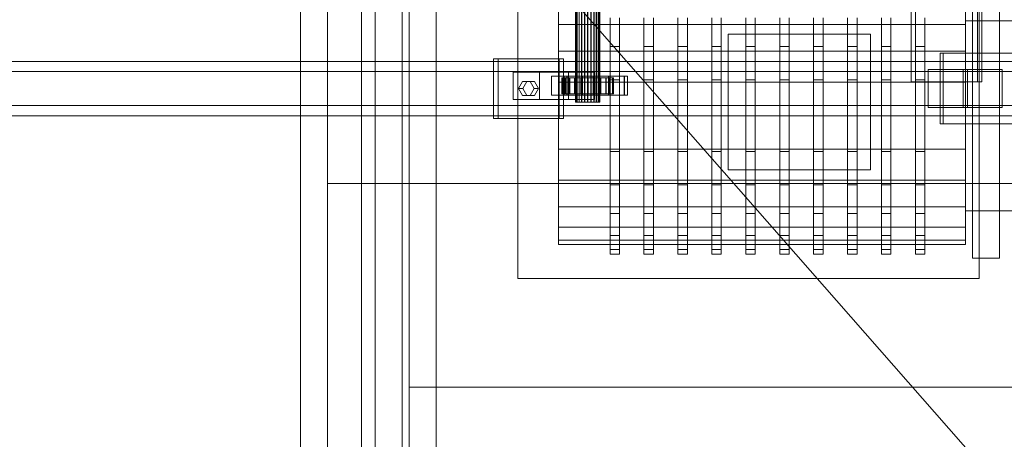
# Model space of a CAD drawing. Header units: millimetres. Extents: x -2233 to 61924, y -68080 to 6847.
# Tile 416 of 656: x 5043 to 5768, y -18688 to -18379. Entities that reach past the tile are written whole.
import ezdxf

# ---------------------------------------------------------------- set-up
doc = ezdxf.new("R2010")
doc.units = ezdxf.units.MM
doc.layers.add('superior_C01', color=7, linetype='Continuous', lineweight=0)
doc.layers.add('superior_dosificador', color=7, linetype='Continuous', lineweight=0)

msp = doc.modelspace()

# ---------------------------------------------------------------- linework, layer by layer
at = {"layer": 'superior_C01'}
for p, q in [((5452.632, -18440), (5452.632, -17560)), ((5452.912, -18440), (5452.912, -17560)), ((5452.965, -18440), (5452.965, -17560)), ((5453.787, -18440), (5453.787, -17560)), ((5453.888, -18440), (5453.888, -17560)), ((5455.196, -18440), (5455.196, -17560)), ((5455.339, -18440), (5455.339, -17560)), ((5457.044, -18440), (5457.044, -17560)), ((5457.219, -18440), (5457.219, -17560)), ((5459.205, -18440), (5459.205, -17560)), ((5459.399, -18440), (5459.399, -17560)), ((5461.531, -18440), (5461.531, -17560)), ((5461.732, -18440), (5461.732, -17560)), ((5463.863, -18440), (5463.863, -17560)), ((5464.058, -18440), (5464.058, -17560)), ((5466.044, -18440), (5466.044, -17560)), ((5466.218, -18440), (5466.218, -17560)), ((5467.924, -18440), (5467.924, -17560)), ((5468.066, -18440), (5468.066, -17560)), ((5469.375, -18440), (5469.375, -17560)), ((5469.475, -18440), (5469.475, -17560)), ((5470.298, -17560), (5470.298, -18440)), ((5470.35, -18440), (5470.35, -17560)), ((5470.631, -18440), (5470.631, -17560)), ((5699.784, -17575), (5699.784, -18425)), ((5703.02, -18425), (5703.02, -17575)), ((5748.703, -18425), (5748.703, -17575)), ((5751.938, -17575), (5751.938, -18425)), ((5440.44, -18408), (5392.292, -18408)), ((5392.292, -18408), (5392.292, -18452)), ((5395.527, -18408), (5392.292, -18408)), ((5395.527, -18452), (5395.527, -18408)), ((5395.527, -18408), (5443.675, -18408)), ((5440.44, -18452), (5440.44, -18408)), ((5440.44, -18408), (5443.675, -18408)), ((5443.675, -18408), (5443.675, -18452)), ((5782.795, -18404), (5721.165, -18404)), ((5721.165, -18404), (5721.165, -18456)), ((5723.322, -18404), (5721.165, -18404)), ((5723.322, -18456), (5723.322, -18404)), ((5723.322, -18404), (5784.952, -18404)), ((6061.478, -18410), (4905.916, -18410)), ((4916.701, -18410), (6072.263, -18410)), ((6138.318, -18410), (4982.757, -18410)), ((4996.238, -18410), (6151.799, -18410)), ((5741.384, -18416), (5712.495, -18416)), ((5712.495, -18416), (5712.495, -18444)), ((5738.075, -18416), (5712.495, -18416)), ((5738.075, -18444), (5738.075, -18416)), ((5738.075, -18416), (5766.964, -18416)), ((5741.384, -18444), (5741.384, -18416)), ((5741.384, -18416), (5766.964, -18416)), ((5766.964, -18416), (5766.964, -18444)), ((6144.521, -18417.5), (4910.771, -18417.5)), ((4911.847, -18417.5), (6145.597, -18417.5)), ((5425.996, -18418), (5406.736, -18418)), ((5406.736, -18418), (5406.736, -18438)), ((5447.418, -18418), (5406.736, -18418)), ((5425.996, -18438), (5425.996, -18418)), ((5425.996, -18418), (5466.677, -18418)), ((5446.34, -18421), (5434.784, -18421)), ((5434.784, -18421), (5434.784, -18435)), ((5446.108, -18421), (5434.784, -18421)), ((5443.225, -18422), (5442.632, -18422)), ((5442.632, -18422), (5452.632, -18422)), ((5442.632, -18434), (5442.632, -18422)), ((5442.632, -18422), (5443.335, -18422)), ((5445.071, -18422), (5443.225, -18422)), ((5443.225, -18422), (5452.912, -18422)), ((5443.225, -18434), (5443.225, -18422)), ((5443.335, -18422), (5452.965, -18422)), ((5443.335, -18434), (5443.335, -18422)), ((5443.335, -18422), (5445.284, -18422)), ((5488.633, -18421), (5444.336, -18421)), ((5444.336, -18421), (5444.336, -18435)), ((5446.493, -18421), (5444.336, -18421)), ((5448.047, -18422), (5445.071, -18422)), ((5445.071, -18422), (5453.787, -18422)), ((5445.071, -18434), (5445.071, -18422)), ((5445.284, -18422), (5453.888, -18422)), ((5445.284, -18434), (5445.284, -18422)), ((5445.284, -18422), (5448.347, -18422)), ((5446.108, -18435), (5446.108, -18421)), ((5446.108, -18421), (5457.664, -18421)), ((5446.34, -18435), (5446.34, -18421)), ((5446.34, -18421), (5457.664, -18421)), ((5446.493, -18435), (5446.493, -18421)), ((5446.493, -18421), (5490.79, -18421)), ((5447.418, -18438), (5447.418, -18418)), ((5447.418, -18418), (5466.677, -18418)), ((5451.948, -18422), (5448.047, -18422)), ((5448.047, -18422), (5455.196, -18422)), ((5448.047, -18434), (5448.047, -18422)), ((5448.347, -18422), (5455.339, -18422)), ((5448.347, -18434), (5448.347, -18422)), ((5448.347, -18422), (5452.316, -18422)), ((5456.509, -18422), (5451.948, -18422)), ((5451.948, -18422), (5457.044, -18422)), ((5451.948, -18434), (5451.948, -18422)), ((5452.316, -18422), (5457.219, -18422)), ((5452.316, -18434), (5452.316, -18422)), ((5452.316, -18422), (5456.919, -18422)), ((5452.632, -18422), (5452.912, -18422)), ((5452.632, -18422), (5452.632, -18434)), ((5452.965, -18422), (5452.632, -18422)), ((5452.912, -18422), (5453.787, -18422)), ((5452.912, -18422), (5452.912, -18434)), ((5452.965, -18422), (5452.965, -18434)), ((5453.888, -18422), (5452.965, -18422)), ((5453.787, -18422), (5455.196, -18422)), ((5453.787, -18422), (5453.787, -18434)), ((5453.888, -18422), (5453.888, -18434)), ((5455.339, -18422), (5453.888, -18422)), ((5455.196, -18422), (5457.044, -18422)), ((5455.196, -18422), (5455.196, -18434)), ((5455.339, -18422), (5455.339, -18434)), ((5457.219, -18422), (5455.339, -18422)), ((5461.419, -18422), (5456.509, -18422)), ((5456.509, -18422), (5459.205, -18422)), ((5456.509, -18434), (5456.509, -18422)), ((5456.919, -18422), (5459.399, -18422)), ((5456.919, -18434), (5456.919, -18422)), ((5456.919, -18422), (5461.844, -18422)), ((5457.044, -18422), (5459.205, -18422)), ((5457.044, -18422), (5457.044, -18434)), ((5457.219, -18422), (5457.219, -18434)), ((5459.399, -18422), (5457.219, -18422)), ((5457.664, -18421), (5457.664, -18435)), ((5459.205, -18422), (5461.531, -18422)), ((5459.205, -18422), (5459.205, -18434)), ((5459.399, -18422), (5459.399, -18434)), ((5461.732, -18422), (5459.399, -18422)), ((5466.343, -18422), (5461.419, -18422)), ((5461.419, -18422), (5461.531, -18422)), ((5461.419, -18434), (5461.419, -18422)), ((5461.531, -18422), (5463.863, -18422)), ((5461.531, -18422), (5461.531, -18434)), ((5461.844, -18422), (5461.732, -18422)), ((5461.732, -18422), (5461.732, -18434)), ((5464.058, -18422), (5461.732, -18422)), ((5461.844, -18434), (5461.844, -18422)), ((5461.844, -18422), (5466.754, -18422)), ((5466.343, -18422), (5463.863, -18422)), ((5463.863, -18422), (5466.044, -18422)), ((5463.863, -18422), (5463.863, -18434)), ((5466.754, -18422), (5464.058, -18422)), ((5464.058, -18422), (5464.058, -18434)), ((5466.218, -18422), (5464.058, -18422)), ((5477.155, -18421), (5465.599, -18421)), ((5465.599, -18421), (5465.599, -18435)), ((5476.923, -18421), (5465.599, -18421)), ((5470.946, -18422), (5466.044, -18422)), ((5466.044, -18422), (5467.924, -18422)), ((5466.044, -18422), (5466.044, -18434)), ((5471.315, -18422), (5466.218, -18422)), ((5466.218, -18422), (5466.218, -18434)), ((5468.066, -18422), (5466.218, -18422)), ((5470.946, -18422), (5466.343, -18422)), ((5466.343, -18434), (5466.343, -18422)), ((5466.677, -18418), (5466.677, -18438)), ((5466.754, -18434), (5466.754, -18422)), ((5466.754, -18422), (5471.315, -18422)), ((5474.915, -18422), (5467.924, -18422)), ((5467.924, -18422), (5469.375, -18422)), ((5467.924, -18422), (5467.924, -18434)), ((5475.216, -18422), (5468.066, -18422)), ((5468.066, -18422), (5468.066, -18434)), ((5469.475, -18422), (5468.066, -18422)), ((5477.978, -18422), (5469.375, -18422)), ((5469.375, -18422), (5470.298, -18422)), ((5469.375, -18422), (5469.375, -18434)), ((5478.191, -18422), (5469.475, -18422)), ((5469.475, -18422), (5469.475, -18434)), ((5470.35, -18422), (5469.475, -18422)), ((5470.298, -18422), (5479.928, -18422)), ((5470.298, -18434), (5470.298, -18422)), ((5470.298, -18422), (5470.631, -18422)), ((5480.038, -18422), (5470.35, -18422)), ((5470.35, -18422), (5470.35, -18434)), ((5470.631, -18422), (5470.35, -18422)), ((5480.63, -18422), (5470.631, -18422)), ((5470.631, -18422), (5470.631, -18434)), ((5474.915, -18422), (5470.946, -18422)), ((5470.946, -18434), (5470.946, -18422)), ((5471.315, -18434), (5471.315, -18422)), ((5471.315, -18422), (5475.216, -18422)), ((5477.978, -18422), (5474.915, -18422)), ((5474.915, -18434), (5474.915, -18422)), ((5475.216, -18434), (5475.216, -18422)), ((5475.216, -18422), (5478.191, -18422)), ((5476.923, -18435), (5476.923, -18421)), ((5476.923, -18421), (5488.478, -18421)), ((5477.155, -18435), (5477.155, -18421)), ((5477.155, -18421), (5488.478, -18421)), ((5479.928, -18422), (5477.978, -18422)), ((5477.978, -18434), (5477.978, -18422)), ((5478.191, -18434), (5478.191, -18422)), ((5478.191, -18422), (5480.038, -18422)), ((5479.928, -18422), (5479.928, -18434)), ((5480.63, -18422), (5479.928, -18422)), ((5480.038, -18434), (5480.038, -18422)), ((5480.038, -18422), (5480.63, -18422)), ((5480.63, -18434), (5480.63, -18422)), ((5488.478, -18421), (5488.478, -18435)), ((5488.633, -18435), (5488.633, -18421)), ((5488.633, -18421), (5490.79, -18421)), ((5490.79, -18421), (5490.79, -18435)), ((5410.588, -18430), (5413.477, -18424.804)), ((5413.477, -18435.196), (5410.588, -18430)), ((5410.588, -18430), (5413.823, -18430)), ((5413.477, -18424.804), (5419.255, -18424.804)), ((5416.712, -18424.804), (5413.477, -18424.804)), ((5416.712, -18424.804), (5413.823, -18430)), ((5413.823, -18430), (5416.712, -18435.196)), ((5422.49, -18424.804), (5416.712, -18424.804)), ((5419.255, -18424.804), (5422.144, -18430)), ((5422.49, -18424.804), (5419.255, -18424.804)), ((5422.144, -18430), (5419.255, -18435.196)), ((5425.379, -18430), (5422.144, -18430)), ((5425.379, -18430), (5422.49, -18424.804)), ((5422.49, -18435.196), (5425.379, -18430)), ((5699.784, -18425), (5748.703, -18425)), ((5699.784, -18425), (5703.02, -18425)), ((5751.938, -18425), (5703.02, -18425)), ((5751.938, -18425), (5748.703, -18425)), ((5406.736, -18438), (5425.996, -18438)), ((5406.736, -18438), (5447.418, -18438)), ((5419.255, -18435.196), (5413.477, -18435.196)), ((5416.712, -18435.196), (5413.477, -18435.196)), ((5416.712, -18435.196), (5422.49, -18435.196)), ((5422.49, -18435.196), (5419.255, -18435.196)), ((5466.677, -18438), (5425.996, -18438)), ((5434.784, -18435), (5446.34, -18435)), ((5434.784, -18435), (5446.108, -18435)), ((5452.632, -18434), (5442.632, -18434)), ((5442.632, -18434), (5443.225, -18434)), ((5443.335, -18434), (5442.632, -18434)), ((5452.912, -18434), (5443.225, -18434)), ((5443.225, -18434), (5445.071, -18434)), ((5452.965, -18434), (5443.335, -18434)), ((5445.284, -18434), (5443.335, -18434)), ((5444.336, -18435), (5488.633, -18435)), ((5444.336, -18435), (5446.493, -18435)), ((5453.787, -18434), (5445.071, -18434)), ((5445.071, -18434), (5448.047, -18434)), ((5453.888, -18434), (5445.284, -18434)), ((5448.347, -18434), (5445.284, -18434)), ((5457.664, -18435), (5446.108, -18435)), ((5457.664, -18435), (5446.34, -18435)), ((5490.79, -18435), (5446.493, -18435)), ((5466.677, -18438), (5447.418, -18438)), ((5455.196, -18434), (5448.047, -18434)), ((5448.047, -18434), (5451.948, -18434)), ((5455.339, -18434), (5448.347, -18434)), ((5452.316, -18434), (5448.347, -18434)), ((5457.044, -18434), (5451.948, -18434)), ((5451.948, -18434), (5456.509, -18434)), ((5457.219, -18434), (5452.316, -18434)), ((5456.919, -18434), (5452.316, -18434)), ((5452.912, -18434), (5452.632, -18434)), ((5452.632, -18434), (5452.965, -18434)), ((5453.787, -18434), (5452.912, -18434)), ((5452.965, -18434), (5453.888, -18434)), ((5455.196, -18434), (5453.787, -18434)), ((5453.888, -18434), (5455.339, -18434)), ((5457.044, -18434), (5455.196, -18434)), ((5455.339, -18434), (5457.219, -18434)), ((5459.205, -18434), (5456.509, -18434)), ((5456.509, -18434), (5461.419, -18434)), ((5459.399, -18434), (5456.919, -18434)), ((5461.844, -18434), (5456.919, -18434)), ((5459.205, -18434), (5457.044, -18434)), ((5457.219, -18434), (5459.399, -18434)), ((5461.531, -18434), (5459.205, -18434)), ((5459.399, -18434), (5461.732, -18434)), ((5461.531, -18434), (5461.419, -18434)), ((5461.419, -18434), (5466.343, -18434)), ((5463.863, -18434), (5461.531, -18434)), ((5461.732, -18434), (5461.844, -18434)), ((5461.732, -18434), (5464.058, -18434)), ((5466.754, -18434), (5461.844, -18434)), ((5466.044, -18434), (5463.863, -18434)), ((5463.863, -18434), (5466.343, -18434)), ((5464.058, -18434), (5466.754, -18434)), ((5464.058, -18434), (5466.218, -18434)), ((5465.599, -18435), (5477.155, -18435)), ((5465.599, -18435), (5476.923, -18435)), ((5467.924, -18434), (5466.044, -18434)), ((5466.044, -18434), (5470.946, -18434)), ((5466.218, -18434), (5471.315, -18434)), ((5466.218, -18434), (5468.066, -18434)), ((5466.343, -18434), (5470.946, -18434)), ((5471.315, -18434), (5466.754, -18434)), ((5469.375, -18434), (5467.924, -18434)), ((5467.924, -18434), (5474.915, -18434)), ((5468.066, -18434), (5475.216, -18434)), ((5468.066, -18434), (5469.475, -18434)), ((5470.298, -18434), (5469.375, -18434)), ((5469.375, -18434), (5477.978, -18434)), ((5469.475, -18434), (5478.191, -18434)), ((5469.475, -18434), (5470.35, -18434)), ((5479.928, -18434), (5470.298, -18434)), ((5470.631, -18434), (5470.298, -18434)), ((5470.35, -18434), (5480.038, -18434)), ((5470.35, -18434), (5470.631, -18434)), ((5470.631, -18434), (5480.63, -18434)), ((5470.946, -18434), (5474.915, -18434)), ((5475.216, -18434), (5471.315, -18434)), ((5474.915, -18434), (5477.978, -18434)), ((5478.191, -18434), (5475.216, -18434)), ((5488.478, -18435), (5476.923, -18435)), ((5488.478, -18435), (5477.155, -18435)), ((5477.978, -18434), (5479.928, -18434)), ((5480.038, -18434), (5478.191, -18434)), ((5479.928, -18434), (5480.63, -18434)), ((5480.63, -18434), (5480.038, -18434)), ((5490.79, -18435), (5488.633, -18435)), ((4910.771, -18442.5), (6144.521, -18442.5)), ((4911.847, -18442.5), (6145.597, -18442.5)), ((5452.965, -18440), (5452.632, -18440)), ((5452.632, -18440), (5452.912, -18440)), ((5452.912, -18440), (5453.787, -18440)), ((5453.888, -18440), (5452.965, -18440)), ((5453.787, -18440), (5455.196, -18440)), ((5455.339, -18440), (5453.888, -18440)), ((5455.196, -18440), (5457.044, -18440)), ((5457.219, -18440), (5455.339, -18440)), ((5457.044, -18440), (5459.205, -18440)), ((5459.399, -18440), (5457.219, -18440)), ((5459.205, -18440), (5461.531, -18440)), ((5461.732, -18440), (5459.399, -18440)), ((5461.531, -18440), (5463.863, -18440)), ((5464.058, -18440), (5461.732, -18440)), ((5463.863, -18440), (5466.044, -18440)), ((5466.218, -18440), (5464.058, -18440)), ((5466.044, -18440), (5467.924, -18440)), ((5468.066, -18440), (5466.218, -18440)), ((5467.924, -18440), (5469.375, -18440)), ((5469.475, -18440), (5468.066, -18440)), ((5469.375, -18440), (5470.298, -18440)), ((5470.35, -18440), (5469.475, -18440)), ((5470.298, -18440), (5470.631, -18440)), ((5470.631, -18440), (5470.35, -18440)), ((5712.495, -18444), (5741.384, -18444)), ((5712.495, -18444), (5738.075, -18444)), ((5766.964, -18444), (5738.075, -18444)), ((5766.964, -18444), (5741.384, -18444)), ((4905.916, -18450), (6061.478, -18450)), ((4916.701, -18450), (6072.263, -18450)), ((4982.757, -18450), (6138.318, -18450)), ((4996.238, -18450), (6151.799, -18450)), ((5392.292, -18452), (5440.44, -18452)), ((5392.292, -18452), (5395.527, -18452)), ((5443.675, -18452), (5395.527, -18452)), ((5443.675, -18452), (5440.44, -18452)), ((5721.165, -18456), (5782.795, -18456)), ((5721.165, -18456), (5723.322, -18456)), ((5784.952, -18456), (5723.322, -18456))]:
    msp.add_line(p, q, dxfattribs=at)
at = {"layer": 'superior_dosificador'}
for p, q in [((5250, -19850), (5250, -18150)), ((5350, -18150), (5350, -19850)), ((5295, -19200), (5295, -18200)), ((5305, -19200), (5305, -18200)), ((5745, -18205), (5745, -18555)), ((5765, -18555), (5765, -18205)), ((5270, -18230), (5270, -19770)), ((5330, -19770), (5330, -18230)), ((5325, -18250), (5325, -19750)), ((5850, -18820), (5350, -18250)), ((5350, -19750), (5350, -18250)), ((5410, -18330), (5410, -18570)), ((5750, -18570), (5750, -18330)), ((5440, -18382.825), (5440, -18367.728)), ((5740, -18382.825), (5740, -18367.728)), ((5478, -18399), (5478, -18377.875)), ((5485, -18399), (5485, -18377.875)), ((5503, -18399), (5503, -18377.875)), ((5510, -18399), (5510, -18377.875)), ((5528, -18399), (5528, -18377.875)), ((5535, -18399), (5535, -18377.875)), ((5553, -18399), (5553, -18377.875)), ((5560, -18399), (5560, -18377.875)), ((5578, -18399), (5578, -18377.875)), ((5585, -18399), (5585, -18377.875)), ((5603, -18399), (5603, -18377.875)), ((5610, -18399), (5610, -18377.875)), ((5628, -18399), (5628, -18377.875)), ((5635, -18399), (5635, -18377.875)), ((5653, -18399), (5653, -18377.875)), ((5660, -18399), (5660, -18377.875)), ((5678, -18399), (5678, -18377.875)), ((5685, -18399), (5685, -18377.875)), ((5703, -18399), (5703, -18377.875)), ((5710, -18399), (5710, -18377.875)), ((5795, -18380), (5740, -18380)), ((5740, -18380), (5740, -18520)), ((5440, -18402.5), (5440, -18382.825)), ((5740, -18382.825), (5440, -18382.825)), ((5740, -18402.5), (5740, -18382.825)), ((5670, -18390), (5565, -18390)), ((5565, -18390), (5565, -18490)), ((5670, -18490), (5670, -18390)), ((5478, -18423.6), (5478, -18399)), ((5485, -18399), (5478, -18399)), ((5485, -18423.6), (5485, -18399)), ((5503, -18423.6), (5503, -18399)), ((5510, -18399), (5503, -18399)), ((5510, -18423.6), (5510, -18399)), ((5528, -18423.6), (5528, -18399)), ((5535, -18399), (5528, -18399)), ((5535, -18423.6), (5535, -18399)), ((5553, -18423.6), (5553, -18399)), ((5560, -18399), (5553, -18399)), ((5560, -18423.6), (5560, -18399)), ((5578, -18423.6), (5578, -18399)), ((5585, -18399), (5578, -18399)), ((5585, -18423.6), (5585, -18399)), ((5603, -18423.6), (5603, -18399)), ((5610, -18399), (5603, -18399)), ((5610, -18423.6), (5610, -18399)), ((5628, -18423.6), (5628, -18399)), ((5635, -18399), (5628, -18399)), ((5635, -18423.6), (5635, -18399)), ((5653, -18423.6), (5653, -18399)), ((5660, -18399), (5653, -18399)), ((5660, -18423.6), (5660, -18399)), ((5678, -18423.6), (5678, -18399)), ((5685, -18399), (5678, -18399)), ((5685, -18423.6), (5685, -18399)), ((5703, -18423.6), (5703, -18399)), ((5710, -18399), (5703, -18399)), ((5710, -18423.6), (5710, -18399)), ((5440, -18425.412), (5440, -18402.5)), ((5740, -18402.5), (5440, -18402.5)), ((5740, -18425.412), (5740, -18402.5)), ((5478, -18450), (5478, -18423.6)), ((5485, -18423.6), (5478, -18423.6)), ((5485, -18450), (5485, -18423.6)), ((5503, -18450), (5503, -18423.6)), ((5510, -18423.6), (5503, -18423.6)), ((5510, -18450), (5510, -18423.6)), ((5528, -18450), (5528, -18423.6)), ((5535, -18423.6), (5528, -18423.6)), ((5535, -18450), (5535, -18423.6)), ((5553, -18450), (5553, -18423.6)), ((5560, -18423.6), (5553, -18423.6)), ((5560, -18450), (5560, -18423.6)), ((5578, -18450), (5578, -18423.6)), ((5585, -18423.6), (5578, -18423.6)), ((5585, -18450), (5585, -18423.6)), ((5603, -18450), (5603, -18423.6)), ((5610, -18423.6), (5603, -18423.6)), ((5610, -18450), (5610, -18423.6)), ((5628, -18450), (5628, -18423.6)), ((5635, -18423.6), (5628, -18423.6)), ((5635, -18450), (5635, -18423.6)), ((5653, -18450), (5653, -18423.6)), ((5660, -18423.6), (5653, -18423.6)), ((5660, -18450), (5660, -18423.6)), ((5678, -18450), (5678, -18423.6)), ((5685, -18423.6), (5678, -18423.6)), ((5685, -18450), (5685, -18423.6)), ((5703, -18450), (5703, -18423.6)), ((5710, -18423.6), (5703, -18423.6)), ((5710, -18450), (5710, -18423.6)), ((5440, -18450), (5440, -18425.412)), ((5740, -18425.412), (5440, -18425.412)), ((5740, -18450), (5740, -18425.412)), ((5440, -18474.588), (5440, -18450)), ((5740, -18450), (5440, -18450)), ((5478, -18476.4), (5478, -18450)), ((5485, -18450), (5478, -18450)), ((5485, -18476.4), (5485, -18450)), ((5503, -18476.4), (5503, -18450)), ((5510, -18450), (5503, -18450)), ((5510, -18476.4), (5510, -18450)), ((5528, -18476.4), (5528, -18450)), ((5535, -18450), (5528, -18450)), ((5535, -18476.4), (5535, -18450)), ((5553, -18476.4), (5553, -18450)), ((5560, -18450), (5553, -18450)), ((5560, -18476.4), (5560, -18450)), ((5578, -18476.4), (5578, -18450)), ((5585, -18450), (5578, -18450)), ((5585, -18476.4), (5585, -18450)), ((5603, -18476.4), (5603, -18450)), ((5610, -18450), (5603, -18450)), ((5610, -18476.4), (5610, -18450)), ((5628, -18476.4), (5628, -18450)), ((5635, -18450), (5628, -18450)), ((5635, -18476.4), (5635, -18450)), ((5653, -18476.4), (5653, -18450)), ((5660, -18450), (5653, -18450)), ((5660, -18476.4), (5660, -18450)), ((5678, -18476.4), (5678, -18450)), ((5685, -18450), (5678, -18450)), ((5685, -18476.4), (5685, -18450)), ((5703, -18476.4), (5703, -18450)), ((5710, -18450), (5703, -18450)), ((5710, -18476.4), (5710, -18450)), ((5740, -18474.588), (5740, -18450)), ((5440, -18497.5), (5440, -18474.588)), ((5740, -18474.588), (5440, -18474.588)), ((5740, -18497.5), (5740, -18474.588)), ((5478, -18501), (5478, -18476.4)), ((5485, -18476.4), (5478, -18476.4)), ((5485, -18501), (5485, -18476.4)), ((5503, -18501), (5503, -18476.4)), ((5510, -18476.4), (5503, -18476.4)), ((5510, -18501), (5510, -18476.4)), ((5528, -18501), (5528, -18476.4)), ((5535, -18476.4), (5528, -18476.4)), ((5535, -18501), (5535, -18476.4)), ((5553, -18501), (5553, -18476.4)), ((5560, -18476.4), (5553, -18476.4)), ((5560, -18501), (5560, -18476.4)), ((5578, -18501), (5578, -18476.4)), ((5585, -18476.4), (5578, -18476.4)), ((5585, -18501), (5585, -18476.4)), ((5603, -18501), (5603, -18476.4)), ((5610, -18476.4), (5603, -18476.4)), ((5610, -18501), (5610, -18476.4)), ((5628, -18501), (5628, -18476.4)), ((5635, -18476.4), (5628, -18476.4)), ((5635, -18501), (5635, -18476.4)), ((5653, -18501), (5653, -18476.4)), ((5660, -18476.4), (5653, -18476.4)), ((5660, -18501), (5660, -18476.4)), ((5678, -18501), (5678, -18476.4)), ((5685, -18476.4), (5678, -18476.4)), ((5685, -18501), (5685, -18476.4)), ((5703, -18501), (5703, -18476.4)), ((5710, -18476.4), (5703, -18476.4)), ((5710, -18501), (5710, -18476.4)), ((5565, -18490), (5670, -18490)), ((5330, -18500), (5270, -18500)), ((5270, -18500), (5270, -19770)), ((5270, -19850), (5270, -18500)), ((5330, -19770), (5330, -18500)), ((6870, -18500), (5330, -18500)), ((5330, -18500), (5330, -18650)), ((5330, -18500), (5330, -19850)), ((5440, -18517.175), (5440, -18497.5)), ((5740, -18497.5), (5440, -18497.5)), ((5478, -18522.125), (5478, -18501)), ((5485, -18501), (5478, -18501)), ((5485, -18522.125), (5485, -18501)), ((5503, -18522.125), (5503, -18501)), ((5510, -18501), (5503, -18501)), ((5510, -18522.125), (5510, -18501)), ((5528, -18522.125), (5528, -18501)), ((5535, -18501), (5528, -18501)), ((5535, -18522.125), (5535, -18501)), ((5553, -18522.125), (5553, -18501)), ((5560, -18501), (5553, -18501)), ((5560, -18522.125), (5560, -18501)), ((5578, -18522.125), (5578, -18501)), ((5585, -18501), (5578, -18501)), ((5585, -18522.125), (5585, -18501)), ((5603, -18522.125), (5603, -18501)), ((5610, -18501), (5603, -18501)), ((5610, -18522.125), (5610, -18501)), ((5628, -18522.125), (5628, -18501)), ((5635, -18501), (5628, -18501)), ((5635, -18522.125), (5635, -18501)), ((5653, -18522.125), (5653, -18501)), ((5660, -18501), (5653, -18501)), ((5660, -18522.125), (5660, -18501)), ((5678, -18522.125), (5678, -18501)), ((5685, -18501), (5678, -18501)), ((5685, -18522.125), (5685, -18501)), ((5703, -18522.125), (5703, -18501)), ((5710, -18501), (5703, -18501)), ((5710, -18522.125), (5710, -18501)), ((5740, -18517.175), (5740, -18497.5)), ((5440, -18532.272), (5440, -18517.175)), ((5740, -18517.175), (5440, -18517.175)), ((5740, -18532.272), (5740, -18517.175)), ((5478, -18538.335), (5478, -18522.125)), ((5485, -18522.125), (5478, -18522.125)), ((5485, -18538.335), (5485, -18522.125)), ((5503, -18538.335), (5503, -18522.125)), ((5510, -18522.125), (5503, -18522.125)), ((5510, -18538.335), (5510, -18522.125)), ((5528, -18538.335), (5528, -18522.125)), ((5535, -18522.125), (5528, -18522.125)), ((5535, -18538.335), (5535, -18522.125)), ((5553, -18538.335), (5553, -18522.125)), ((5560, -18522.125), (5553, -18522.125)), ((5560, -18538.335), (5560, -18522.125)), ((5578, -18538.335), (5578, -18522.125)), ((5585, -18522.125), (5578, -18522.125)), ((5585, -18538.335), (5585, -18522.125)), ((5603, -18538.335), (5603, -18522.125)), ((5610, -18522.125), (5603, -18522.125)), ((5610, -18538.335), (5610, -18522.125)), ((5628, -18538.335), (5628, -18522.125)), ((5635, -18522.125), (5628, -18522.125)), ((5635, -18538.335), (5635, -18522.125)), ((5653, -18538.335), (5653, -18522.125)), ((5660, -18522.125), (5653, -18522.125)), ((5660, -18538.335), (5660, -18522.125)), ((5678, -18538.335), (5678, -18522.125)), ((5685, -18522.125), (5678, -18522.125)), ((5685, -18538.335), (5685, -18522.125)), ((5703, -18538.335), (5703, -18522.125)), ((5710, -18522.125), (5703, -18522.125)), ((5710, -18538.335), (5710, -18522.125)), ((5740, -18520), (5795, -18520)), ((5440, -18541.763), (5440, -18532.272)), ((5740, -18532.272), (5440, -18532.272)), ((5740, -18541.763), (5740, -18532.272)), ((5478, -18548.524), (5478, -18538.335)), ((5485, -18538.335), (5478, -18538.335)), ((5485, -18548.524), (5485, -18538.335)), ((5503, -18548.524), (5503, -18538.335)), ((5510, -18538.335), (5503, -18538.335)), ((5510, -18548.524), (5510, -18538.335)), ((5528, -18548.524), (5528, -18538.335)), ((5535, -18538.335), (5528, -18538.335)), ((5535, -18548.524), (5535, -18538.335)), ((5553, -18548.524), (5553, -18538.335)), ((5560, -18538.335), (5553, -18538.335)), ((5560, -18548.524), (5560, -18538.335)), ((5578, -18548.524), (5578, -18538.335)), ((5585, -18538.335), (5578, -18538.335)), ((5585, -18548.524), (5585, -18538.335)), ((5603, -18548.524), (5603, -18538.335)), ((5610, -18538.335), (5603, -18538.335)), ((5610, -18548.524), (5610, -18538.335)), ((5628, -18548.524), (5628, -18538.335)), ((5635, -18538.335), (5628, -18538.335)), ((5635, -18548.524), (5635, -18538.335)), ((5653, -18548.524), (5653, -18538.335)), ((5660, -18538.335), (5653, -18538.335)), ((5660, -18548.524), (5660, -18538.335)), ((5678, -18548.524), (5678, -18538.335)), ((5685, -18538.335), (5678, -18538.335)), ((5685, -18548.524), (5685, -18538.335)), ((5703, -18548.524), (5703, -18538.335)), ((5710, -18538.335), (5703, -18538.335)), ((5710, -18548.524), (5710, -18538.335)), ((5440, -18545), (5440, -18541.763)), ((5740, -18541.763), (5440, -18541.763)), ((5440, -18545), (5740, -18545)), ((5740, -18541.763), (5740, -18545)), ((5478, -18552), (5478, -18548.524)), ((5485, -18548.524), (5478, -18548.524)), ((5478, -18552), (5485, -18552)), ((5485, -18548.524), (5485, -18552)), ((5503, -18552), (5503, -18548.524)), ((5510, -18548.524), (5503, -18548.524)), ((5503, -18552), (5510, -18552)), ((5510, -18548.524), (5510, -18552)), ((5528, -18552), (5528, -18548.524)), ((5535, -18548.524), (5528, -18548.524)), ((5528, -18552), (5535, -18552)), ((5535, -18548.524), (5535, -18552)), ((5553, -18552), (5553, -18548.524)), ((5560, -18548.524), (5553, -18548.524)), ((5553, -18552), (5560, -18552)), ((5560, -18548.524), (5560, -18552)), ((5578, -18552), (5578, -18548.524)), ((5585, -18548.524), (5578, -18548.524)), ((5578, -18552), (5585, -18552)), ((5585, -18548.524), (5585, -18552)), ((5603, -18552), (5603, -18548.524)), ((5610, -18548.524), (5603, -18548.524)), ((5603, -18552), (5610, -18552)), ((5610, -18548.524), (5610, -18552)), ((5628, -18552), (5628, -18548.524)), ((5635, -18548.524), (5628, -18548.524)), ((5628, -18552), (5635, -18552)), ((5635, -18548.524), (5635, -18552)), ((5653, -18552), (5653, -18548.524)), ((5660, -18548.524), (5653, -18548.524)), ((5653, -18552), (5660, -18552)), ((5660, -18548.524), (5660, -18552)), ((5678, -18552), (5678, -18548.524)), ((5685, -18548.524), (5678, -18548.524)), ((5678, -18552), (5685, -18552)), ((5685, -18548.524), (5685, -18552)), ((5703, -18552), (5703, -18548.524)), ((5710, -18548.524), (5703, -18548.524)), ((5703, -18552), (5710, -18552)), ((5710, -18548.524), (5710, -18552)), ((5745, -18555), (5765, -18555)), ((5410, -18570), (5750, -18570)), ((5330, -18650), (6870, -18650))]:
    msp.add_line(p, q, dxfattribs=at)

doc.saveas('drawing.dxf')
